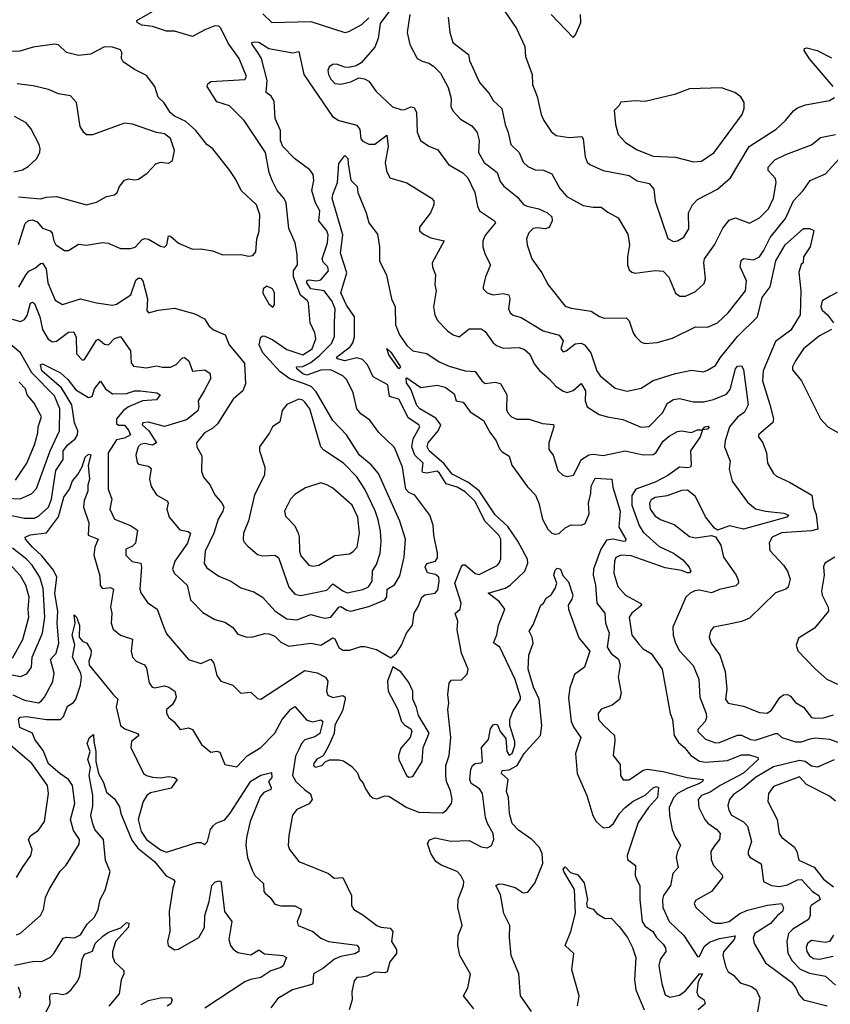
# Model space of a CAD drawing. Extents: x 1603745 to 1745082, y 385868 to 533966.
# Tile 355 of 646: x 1726261 to 1730309, y 421572 to 426489. Entities that reach past the tile are written whole.
import ezdxf

# ---------------------------------------------------------------- set-up
doc = ezdxf.new("R2010")
doc.units = 0

msp = doc.modelspace()

# ---------------------------------------------------------------- linework, layer by layer
at = {"layer": '0CON20XD'}
for points in [[(1726257.2, 425152.8), (1726293.5, 425216.5), (1726306.9, 425233.1), (1726340.3, 425249.7), (1726365, 425271.1), (1726375, 425272.2), (1726394.1, 425245), (1726401.8, 425175), (1726438.3, 425088.3), (1726475, 425066.7), (1726565, 425095.4), (1726645, 425074.5), (1726725, 425063.6), (1726745, 425067.7), (1726816.9, 425115), (1726841.7, 425188.3), (1726852.4, 425197.6), (1726865, 425198.5), (1726876.2, 425185), (1726899.7, 425095), (1726896, 425036), (1726904.2, 425024.2), (1726952.3, 425037.7), (1727035, 425048.1), (1727135, 425020.6), (1727184.2, 424995), (1727208, 424958), (1727229.4, 424939.4), (1727287.8, 424915), (1727306.7, 424865), (1727384.2, 424774.2), (1727388.8, 424671.2), (1727375.6, 424635), (1727326.7, 424593.3), (1727249, 424471), (1727225, 424448.8), (1727184.4, 424425), (1727144.2, 424375), (1727146, 424355), (1727170.9, 424310.9), (1727169.4, 424235), (1727178.6, 424205), (1727211.9, 424165), (1727235.4, 424115.4), (1727273, 424073), (1727281.1, 424055), (1727276.2, 424035), (1727252.3, 423995), (1727230.8, 423925), (1727188, 423835), (1727182.8, 423772.8), (1727195, 423752.3), (1727255, 423710.4), (1727315, 423685.7), (1727365, 423651.9), (1727431.1, 423631.1), (1727474.2, 423605), (1727536.7, 423535), (1727595, 423497.1), (1727645, 423492.6), (1727715, 423518.7), (1727757.4, 423507.4), (1727785, 423500), (1727815, 423505.4), (1727855, 423554.6), (1727865, 423558.8), (1727895, 423539.7), (1727915, 423535.8), (1728005, 423558.2), (1728085, 423591.9), (1728094, 423606), (1728095.6, 423645), (1728133.2, 423666.8), (1728158.6, 423711.4), (1728181.1, 423805), (1728188.4, 423895), (1728160, 423985), (1728052.5, 424222.5), (1728016.6, 424266.6), (1727957.3, 424315), (1727892.5, 424415), (1727825, 424487.5), (1727741.1, 424631.1), (1727716.3, 424656.3), (1727677.8, 424672.2), (1727609.5, 424695), (1727561.1, 424731.1), (1727475, 424825.4), (1727456.9, 424865), (1727465, 424903.1), (1727475, 424910.4), (1727485, 424908.7), (1727525, 424889.3), (1727595, 424841.6), (1727675, 424816), (1727721.1, 424845), (1727739.8, 424895), (1727734.4, 424924.4), (1727712.5, 424975), (1727703.9, 425075), (1727699.2, 425085), (1727663.4, 425113.4), (1727628.6, 425205), (1727627.8, 425235), (1727648.1, 425265), (1727646.8, 425316.8), (1727636.7, 425375), (1727605.3, 425445.3), (1727591.1, 425575), (1727581.8, 425595), (1727546.6, 425636.6), (1727521.8, 425685), (1727507.3, 425725), (1727488.6, 425825), (1727382, 425985), (1727308.9, 426058.9), (1727245, 426079.2), (1727198.1, 426155), (1727200.9, 426169.1), (1727215, 426179.4), (1727385, 426190), (1727394, 426205), (1727357.7, 426295), (1727301.8, 426371.8), (1727265, 426447.1), (1727255, 426456.1), (1727235, 426457.5), (1727185, 426438.8), (1727125, 426404.2), (1727035, 426430.9), (1726995, 426431.1), (1726924.7, 426454.7), (1726870.6, 426460.6), (1726848, 426475), (1726846.2, 426485), (1726995, 426569.7)], [(1727475, 426518), (1727520, 426475), (1727715, 426479), (1727885, 426425.4), (1727905, 426429.6), (1727970, 426465), (1728005, 426497.5)], [(1728115, 426542), (1728060.6, 426469.4), (1728051.9, 426395), (1728035, 426350.8), (1727966, 426274), (1727941.4, 426258.6), (1727905, 426250.5), (1727885, 426251.1), (1727842.7, 426267.3), (1727824.6, 426265.4), (1727806.3, 426253.7), (1727799.5, 426235), (1727803.9, 426215), (1727815, 426191.4), (1727835, 426170), (1727865, 426167.1), (1727915, 426178.9), (1727955, 426198.6), (1727983.4, 426193.4), (1728005, 426181.4), (1728040.5, 426130.5), (1728122.9, 426052.9), (1728168.8, 426038.8), (1728185, 426039.7), (1728215, 426053.8), (1728230.5, 426050.5), (1728241.9, 426025), (1728246.7, 425926.7), (1728262.9, 425885), (1728305, 425856.7), (1728348.3, 425838.3), (1728401.9, 425765), (1728474.7, 425724.7), (1728499.1, 425699.1), (1728534.1, 425625), (1728547.4, 425557.4), (1728557.8, 425535), (1728632, 425485), (1728637.1, 425475), (1728586.4, 425415), (1728573.5, 425385), (1728574.4, 425355), (1728585.5, 425315.5), (1728612.9, 425265), (1728587.1, 425205), (1728575.8, 425155), (1728576, 425145), (1728596.2, 425125), (1728625, 425115.5), (1728675, 425122.2), (1728703.8, 425115), (1728708.9, 425095), (1728702.2, 425045), (1728710, 425025), (1728725, 425013.6), (1728765, 425002.2), (1728875, 424934.6), (1728955, 424912.9), (1728974.3, 424885), (1728962.5, 424845), (1728975, 424830), (1728990, 424835), (1729035, 424870.4), (1729065, 424872.7), (1729081.5, 424865), (1729112.3, 424825), (1729143.2, 424735), (1729160.3, 424710.3), (1729235, 424649.2), (1729295, 424633.4), (1729365, 424648.2), (1729425, 424686.4), (1729535, 424721.3), (1729615, 424738.8), (1729675, 424730), (1729695, 424737.8), (1729735, 424761.8), (1729759, 424801), (1729845, 424905.9), (1729945, 425005.7), (1729968.1, 425101.9), (1730008.4, 425155), (1730036.4, 425285), (1730082.7, 425365), (1730175, 425445.7), (1730205, 425446.7), (1730225.9, 425435.9), (1730207.5, 425355), (1730175.5, 425305), (1730172.5, 425275), (1730163.2, 425266.8), (1730151.2, 425228.8), (1730161.2, 425135), (1730158.5, 425015), (1730111.2, 424938.8), (1730035, 424882.5), (1729973.3, 424735), (1729970.5, 424685), (1730007.6, 424567.6), (1730024.5, 424495.5), (1730022.3, 424477.7), (1729950, 424415), (1729950, 424405), (1729971.2, 424375), (1729990, 424325), (1729995.5, 424275), (1730025, 424223.3), (1730039.5, 424209.5), (1730105, 424180), (1730216, 424115), (1730224.4, 424055), (1730238.2, 424018.2), (1730246.7, 423945), (1730214.3, 423935.7), (1730065, 423927), (1730018.9, 423905), (1730003.8, 423876.2), (1730007.6, 423837.6), (1730075.2, 423765.2), (1730095.4, 423735), (1730107.9, 423695), (1730098.6, 423655), (1730086.7, 423645), (1730035, 423627.1), (1729905, 423500), (1729865, 423483.6), (1729795, 423467.8), (1729725.3, 423454.7), (1729710.4, 423435), (1729703.8, 423405), (1729713.8, 423375), (1729757.8, 423315), (1729784.2, 423234.2), (1729791.4, 423145), (1729786.1, 423096.1), (1729799.2, 423075), (1729875, 423060), (1729955, 423028.8), (1729993.5, 423026.5), (1730015, 423040.9), (1730056.3, 423103.7), (1730075, 423116.7), (1730095, 423119.2), (1730110, 423110), (1730135, 423079.1), (1730175, 423055.5), (1730214.4, 423005), (1730235, 423000.8), (1730275, 423003.4), (1730325, 423018.2)], [(1728680, 426535), (1728742.2, 426445), (1728782.9, 426355), (1728786.7, 426305), (1728820.4, 426215), (1728822.5, 426165), (1728844.5, 426105), (1728864.5, 426015), (1728878.9, 425985), (1728915, 425930), (1728940.4, 425910.4), (1729005, 425900.3), (1729068, 425905), (1729074.5, 425894.5), (1729084.6, 425804.6), (1729095, 425778), (1729108, 425765), (1729175, 425736.2), (1729305, 425710), (1729345, 425684.7), (1729405, 425670), (1729426.8, 425643.2), (1729435, 425583.3), (1729496.9, 425396.9), (1729525, 425381.2), (1729545.3, 425384.7), (1729576.6, 425403.4), (1729602.9, 425445), (1729600.4, 425525), (1729620, 425565), (1729645, 425590.9), (1729745, 425642.3), (1729811.1, 425698.9), (1729903.8, 425855), (1730037.6, 425942.4), (1730085.6, 425985), (1730125, 426034.4), (1730145, 426048.5), (1730185, 426062.9), (1730305.4, 426084.6), (1730329.1, 426100.9)], [(1728208.9, 426515), (1728195.5, 426425), (1728209.5, 426365), (1728245.5, 426295.5), (1728270.9, 426280.9), (1728305, 426272.3), (1728327.4, 426257.4), (1728361.9, 426221.9), (1728400.9, 426150.9), (1728415.3, 426095.3), (1728414.6, 426054.6), (1728423.3, 426033.3), (1728462.8, 425992.8), (1728519.4, 425959.4), (1728545, 425926), (1728555.4, 425885), (1728552.8, 425825), (1728581.1, 425775), (1728645, 425725.5), (1728661.1, 425681.1), (1728678, 425658), (1728744.7, 425604.7), (1728776.6, 425566.6), (1728795, 425557.1), (1728853.8, 425545), (1728896, 425525), (1728918.8, 425505), (1728920, 425485), (1728905, 425451.2), (1728885.6, 425444.4), (1728845, 425450), (1728825, 425445.4), (1728803.1, 425425), (1728791.9, 425395), (1728795.7, 425365), (1728818.9, 425295), (1728867.8, 425225), (1728899.4, 425165), (1728985, 425058.1), (1729015, 425048.2), (1729115, 425033.1), (1729156.2, 425006.2), (1729179.1, 424999.1), (1729289.7, 424999.7), (1729304.5, 424984.5), (1729324.4, 424925), (1729336.6, 424906.6), (1729365, 424879.2), (1729385, 424871.1), (1729445, 424876.4), (1729521.1, 424898.9), (1729635, 424955.6), (1729695, 424953.3), (1729745, 424974.4), (1729798.9, 425025), (1729884.6, 425135), (1729889.7, 425185), (1729858, 425255), (1729863.5, 425286.5), (1729875, 425295.4), (1729925, 425290.3), (1729955, 425304.1), (1729976, 425334), (1730008.3, 425401.7), (1730084.6, 425495.4), (1730125, 425584.6), (1730173.1, 425635), (1730207.5, 425685), (1730285, 425718.2), (1730355, 425795.5)], [(1728400.7, 426500.7), (1728408.6, 426425), (1728424.5, 426375), (1728502.5, 426315), (1728506.9, 426285), (1728557.5, 426175), (1728605, 426120.8), (1728625.3, 426085.3), (1728668.2, 426045), (1728684.6, 425965), (1728700.9, 425925), (1728714.4, 425865), (1728754.5, 425825), (1728775, 425777.5), (1728799.2, 425755), (1728835, 425738.5), (1728876.7, 425736.7), (1728919.1, 425719.1), (1728957.9, 425645), (1728993.5, 425605), (1729075, 425560.9), (1729125, 425552.2), (1729165, 425552.9), (1729197.8, 425527.8), (1729249.7, 425499.7), (1729297.6, 425417.6), (1729306.9, 425365), (1729296, 425305), (1729296, 425265), (1729305, 425238.8), (1729317.3, 425227.3), (1729335, 425222.5), (1729433.7, 425236.3), (1729475, 425232.2), (1729502.7, 425202.7), (1729535, 425122.5), (1729557.6, 425107.6), (1729585, 425108.5), (1729635, 425132.2), (1729678.6, 425171.4), (1729685.5, 425195.5), (1729676.7, 425275), (1729680, 425295), (1729730, 425365), (1729772.4, 425447.6), (1729803, 425487), (1729835, 425500), (1729905, 425472), (1729955, 425500), (1730000.4, 425545), (1730025, 425598), (1730039.2, 425675), (1730034.5, 425695), (1729998.2, 425735), (1729998.2, 425751.8), (1730031.3, 425788.7), (1730086, 425815), (1730215, 425864.4), (1730259.1, 425900.9), (1730335, 425915.4)], [(1728915, 426513.8), (1729025, 426400)], [(1729025, 426400), (1729037, 426413), (1729063.8, 426475), (1729061.2, 426515)], [(1727175, 423528.6), (1727235, 423493.3), (1727285, 423480.5), (1727323.1, 423455), (1727351.1, 423421.1), (1727395, 423405.6), (1727425, 423407.5), (1727485, 423424.4), (1727505, 423421.8), (1727535, 423411.2), (1727565, 423380.5), (1727605, 423361.2), (1727715, 423376), (1727765, 423365.3), (1727825, 423402.1), (1727835, 423396.9), (1727855, 423354.4), (1727875, 423341.1), (1727910.3, 423339.7), (1727965, 423358.6), (1727985, 423358.9), (1728043, 423343), (1728115, 423302.5), (1728142, 423325), (1728166.9, 423365), (1728192.5, 423425), (1728222.2, 423465), (1728231.5, 423525), (1728251.7, 423558.3), (1728268.6, 423605), (1728285, 423617.1), (1728335, 423624.4), (1728348.6, 423641.4), (1728356.5, 423685), (1728353.8, 423705), (1728337.7, 423717.7), (1728297, 423727), (1728285.3, 423755), (1728295, 423772.9), (1728337.9, 423785), (1728348.1, 423801.9), (1728348.2, 423825), (1728328.9, 423915), (1728325.8, 423965), (1728309.2, 424015), (1728235, 424114.3), (1728205, 424127.2), (1728188.8, 424145), (1728173.1, 424255), (1728132.8, 424352.8), (1728055, 424426.9), (1728009.2, 424489.2), (1727965, 424520.9), (1727944.5, 424545), (1727927.1, 424625), (1727895, 424690.6), (1727875, 424710), (1727815, 424740.4), (1727765, 424738.2), (1727695, 424713.4), (1727675, 424720), (1727644.6, 424745), (1727643.8, 424755), (1727675, 424756.5), (1727715, 424776.2), (1727758.8, 424811.2), (1727818.2, 424871.8), (1727832.5, 424907.5), (1727832.8, 424977.2), (1727836.2, 425045), (1727819.4, 425085), (1727781.4, 425135), (1727715, 425144.2), (1727695.7, 425175), (1727694.8, 425185.2), (1727705, 425189.4), (1727745, 425185.1), (1727765, 425189.5), (1727803.2, 425235), (1727799.7, 425255), (1727777.4, 425277.4), (1727770.8, 425295), (1727799, 425375), (1727801.7, 425415), (1727794.3, 425435), (1727754.6, 425485), (1727760.3, 425535), (1727738.8, 425575), (1727719.2, 425635), (1727730.4, 425685), (1727726.5, 425715), (1727709.5, 425739.5), (1727633.1, 425795), (1727574.4, 425855), (1727564, 425885), (1727564.3, 425935), (1727536.5, 425995), (1727531.8, 426081.8), (1727517.2, 426107.2), (1727492.7, 426125), (1727497.7, 426185), (1727469.5, 426295), (1727450.8, 426325), (1727422.5, 426365), (1727421.2, 426375), (1727435, 426377.8), (1727455, 426375.8), (1727505, 426345.4), (1727625, 426324), (1727655, 426330), (1727680, 426215), (1727822.5, 426005), (1727854.8, 425984.8), (1727945, 425961.9), (1727959.6, 425939.6), (1727965, 425894.4), (1727975, 425882.3), (1728005, 425867.3), (1728035, 425867.5), (1728095, 425912), (1728100.6, 425855), (1728085.5, 425775.5), (1728093.6, 425733.6), (1728109.5, 425699.5), (1728193.6, 425673.6), (1728317.8, 425597.8), (1728328.6, 425585), (1728329.1, 425565), (1728312.7, 425525), (1728257.9, 425452.1), (1728258, 425435), (1728277.2, 425417.2), (1728315, 425399.5), (1728380, 425385), (1728321.4, 425275), (1728322.4, 425252.4), (1728336.7, 425215), (1728334.5, 425165), (1728340.4, 425135), (1728328.2, 425055), (1728334.6, 425014.6), (1728347.2, 424987.2), (1728396.7, 424935), (1728425, 424914.6), (1728455, 424905.5), (1728505, 424945.4), (1728565, 424944.6), (1728585, 424931.8), (1728625, 424874.4), (1728641.9, 424861.9), (1728675, 424848.8), (1728755, 424852.1), (1728781.5, 424841.5), (1728808.3, 424818.3), (1728830.2, 424770.2), (1728856.6, 424736.6), (1728905.3, 424695.3), (1728938.1, 424658.1), (1728975, 424633.1), (1728995, 424627.8), (1729025, 424637.8), (1729065, 424672), (1729085.8, 424635), (1729085.4, 424585), (1729095.3, 424555.3), (1729155, 424516.7), (1729196.3, 424506.3), (1729273.1, 424493.1), (1729365, 424454.6), (1729405, 424457.1), (1729470.8, 424525), (1729496, 424574), (1729525, 424592.4), (1729555, 424597.1), (1729625, 424580.9), (1729675, 424580.5), (1729725, 424592.8), (1729791, 424619), (1729808.6, 424641.4), (1729835, 424745.6), (1729845, 424757.8), (1729865, 424760.8), (1729875, 424742.5), (1729899.1, 424565), (1729880.7, 424529.3), (1729845, 424503.2), (1729805.6, 424455), (1729783.3, 424385), (1729780.6, 424355), (1729809.4, 424285), (1729804.3, 424245), (1729819.1, 424185), (1729895, 424080), (1729935, 424045.4), (1729985, 424034), (1730077.5, 424025), (1730100, 424015), (1730092.5, 424005), (1729875, 423945.3), (1729805, 423961.2), (1729745, 423940), (1729730, 423950), (1729685.7, 424005.7), (1729635, 424108.2), (1729595, 424138.8), (1729565, 424138.4), (1729495, 424110.5), (1729435, 424102.7), (1729415, 424090.5), (1729406.1, 424075), (1729408.8, 424045), (1729435, 424009.4), (1729465, 423991.7), (1729528.7, 423968.7), (1729605, 423907.8), (1729635, 423901.1), (1729715, 423912.5), (1729735, 423906.7), (1729762.2, 423865), (1729775.5, 423805), (1729838.5, 423715), (1729849.5, 423689.5), (1729850, 423675), (1729837.6, 423662.4), (1729755, 423643.3), (1729715, 423627.1), (1729655, 423640.4), (1729632.6, 423637.4), (1729609.2, 423625), (1729588, 423605), (1729522.5, 423455), (1729523.5, 423415), (1729535.9, 423375), (1729556.5, 423336.5), (1729623.4, 423263.4), (1729652, 423195), (1729656.6, 423105), (1729688.9, 423025), (1729690.8, 423005), (1729684.5, 422985), (1729646.9, 422945), (1729647.5, 422935), (1729685, 422895.4), (1729735, 422877.3), (1729755, 422880), (1729845, 422915.4), (1729865, 422915.4), (1729910, 422895), (1729935, 422891.4), (1730035, 422924.5), (1730045, 422924.3), (1730066.2, 422905), (1730135, 422883.3), (1730165, 422883.3), (1730207.6, 422897.6), (1730235, 422902.9), (1730305, 422896.4), (1730386, 422866)], [(1727456.8, 425433.2), (1727460.9, 425515), (1727444.5, 425565), (1727367.9, 425635), (1727341.1, 425691.1), (1727310, 425735), (1727225, 425844.2), (1727195.4, 425865.4), (1727140, 425935), (1727091.1, 425981.1), (1727035, 426006.4), (1727012.4, 426025), (1726983, 426073), (1726952.6, 426102.6), (1726935.9, 426155.9), (1726895, 426210.8), (1726835, 426240), (1726778.8, 426278.8), (1726770, 426295), (1726770.8, 426325), (1726765, 426338.8), (1726725, 426351.5), (1726685, 426353.3), (1726614.1, 426315.9), (1726555, 426310.4), (1726495, 426325.6), (1726455, 426362.5), (1726435, 426366), (1726327.8, 426352.2), (1726261.9, 426331.9), (1726219.4, 426329.4)], [(1730323.1, 426155), (1730205, 426293.3), (1730178.6, 426335), (1730180, 426345), (1730191.4, 426348.6), (1730243.8, 426335), (1730315, 426298.9)], [(1726255, 425604.7), (1726365, 425594.5), (1726395, 425603.1), (1726445, 425605.6), (1726595, 425564.4), (1726645, 425578), (1726695, 425606), (1726735, 425614), (1726748, 425625), (1726759.2, 425655), (1726785, 425687.8), (1726805, 425693.8), (1726835, 425689.1), (1726855, 425692.9), (1726897.3, 425722.7), (1726941.7, 425768.3), (1726965, 425776.9), (1727005, 425772), (1727023.8, 425785), (1727034.4, 425835), (1727014.4, 425895), (1726985, 425919.2), (1726945, 425924.6), (1726825, 425966.9), (1726785, 425971.4), (1726625, 425913.3), (1726595, 425914.3), (1726580.8, 425925), (1726563.1, 425955), (1726544.3, 426075), (1726515, 426108.1), (1726455, 426119.1), (1726405, 426139.5), (1726328.8, 426158.8), (1726249.2, 426169.2)], [(1729625, 425778.6), (1729665, 425781.9), (1729728.1, 425825), (1729868, 426015), (1729878.8, 426045), (1729878.8, 426075), (1729862.7, 426102.7), (1729832.5, 426125), (1729765, 426148), (1729605, 426143.3), (1729530, 426115), (1729385, 426080), (1729335, 426083.3), (1729263, 426077), (1729255, 426060), (1729230, 426035), (1729236.2, 425965), (1729248.8, 425915), (1729285.5, 425875.5), (1729345, 425838.5), (1729425, 425807.8), (1729535, 425802.9), (1729625, 425778.6)], [(1726231.6, 425728.4), (1726275, 425738.5), (1726304, 425755), (1726345.4, 425794.6), (1726361.4, 425825), (1726364.3, 425845), (1726358.6, 425865), (1726317.8, 425945), (1726293.7, 425973.7), (1726235, 426004.5)], [(1728445, 423442), (1728448.9, 423485), (1728436.2, 423523.8), (1728460, 423545), (1728465.5, 423574.5), (1728434, 423675), (1728465.3, 423755), (1728473.8, 423766.2), (1728486.2, 423766.2), (1728535, 423722.9), (1728555, 423717.9), (1728645, 423762.9), (1728656.2, 423775), (1728663.3, 423796.7), (1728663.1, 423895), (1728654.1, 423915), (1728584.4, 423985), (1728535, 424082.2), (1728485, 424130.5), (1728445, 424153.8), (1728390.5, 424170.5), (1728358, 424225), (1728345, 424234.3), (1728295, 424224.8), (1728275, 424227.1), (1728270.7, 424235), (1728276.7, 424275), (1728234.7, 424314.7), (1728218.8, 424355), (1728225.6, 424395), (1728259.5, 424455), (1728255, 424465.5), (1728200.6, 424500.6), (1728178.5, 424548.5), (1728155, 424593.6), (1728107.6, 424607.6), (1728099.2, 424665), (1728026.6, 424705), (1727998, 424765), (1727972.6, 424792.6), (1727945, 424799.4), (1727885, 424785.1), (1727848.5, 424795), (1727844, 424804), (1727911.1, 424855), (1727924.7, 424875), (1727932.8, 424905), (1727932.8, 425005), (1727892.9, 425062.9), (1727864.2, 425125), (1727895.2, 425225), (1727863.4, 425323.4), (1727875.2, 425415), (1727822.2, 425595), (1727824.1, 425615.9), (1727848.5, 425675), (1727855, 425771.2), (1727885, 425810), (1727900.4, 425795), (1727900.9, 425769.1), (1727915, 425686.7), (1727945.9, 425655.9), (1727949.2, 425625), (1727990.8, 425525), (1728003.8, 425475), (1728047.5, 425417.5), (1728057.7, 425355), (1728057.5, 425285), (1728092.7, 425212.7), (1728117.3, 425095), (1728136.2, 425055), (1728137.1, 424965), (1728157.6, 424915), (1728195, 424862.1), (1728225, 424835.3), (1728295, 424821.2), (1728355, 424780.9), (1728405, 424758.4), (1728485, 424735.5), (1728535, 424732.7), (1728568.6, 424685), (1728585, 424671.4), (1728635, 424679.5), (1728662.2, 424672.2), (1728694.4, 424615), (1728692.1, 424542.1), (1728698.1, 424525), (1728716.2, 424505), (1728743.6, 424493.6), (1728805, 424493.3), (1728872.5, 424472.5), (1728927.1, 424467.1), (1728928.5, 424455), (1728903.7, 424376.3), (1728903.2, 424343.2), (1728924.3, 424314.3), (1728947.9, 424237.9), (1728973.8, 424215), (1728995, 424208.1), (1729026, 424215), (1729067.2, 424292.8), (1729103.4, 424316.6), (1729125, 424319.6), (1729175, 424313.2), (1729285, 424335.7), (1729373.7, 424316.3), (1729425, 424317.8), (1729438.4, 424325), (1729475, 424383.3), (1729505, 424409.2), (1729545, 424432.2), (1729565, 424436.5), (1729615, 424427.5), (1729645, 424440.8), (1729670, 424440), (1729682, 424455), (1729699.4, 424459.4), (1729703.8, 424455), (1729695, 424444.5), (1729670, 424440), (1729659.2, 424405), (1729610, 424335), (1729614.4, 424265.6), (1729610, 424255), (1729595, 424250.4), (1729555, 424254.1), (1729497.7, 424212.3), (1729435, 424179.6), (1729337.8, 424145), (1729317.9, 424112.1), (1729317.3, 424065), (1729353.8, 423963.8), (1729375, 423929.6), (1729455, 423857.5), (1729526.2, 423825), (1729572.2, 423792.2), (1729604.2, 423755), (1729613.1, 423735), (1729605, 423726.2), (1729595, 423727.1), (1729565, 423738.5), (1729485, 423751.9), (1729315, 423810.8), (1729262.5, 423815), (1729237.4, 423802.6), (1729230.5, 423785), (1729228.3, 423725), (1729248.6, 423658.6), (1729285.5, 423615.5), (1729358.6, 423575), (1729367.1, 423565), (1729317.9, 423525), (1729304.7, 423505), (1729317.8, 423415), (1729355, 423368.2), (1729375, 423347.3), (1729415, 423323.3), (1729469.2, 423245), (1729509.3, 423025), (1729520, 422995), (1729529.3, 422915), (1729550.1, 422880.1), (1729580, 422855), (1729612.5, 422815), (1729655, 422786), (1729685, 422781.1), (1729795, 422789.2), (1729865, 422818.4), (1729905, 422817.6), (1729946.7, 422805), (1729948, 422795), (1729875, 422726.3), (1729758.6, 422665), (1729708.9, 422631.1), (1729665.4, 422615), (1729648.4, 422595), (1729652.5, 422555), (1729682.9, 422495), (1729697.2, 422477.2), (1729742.9, 422445), (1729758.4, 422425), (1729756, 422395), (1729728.9, 422361.1), (1729712.4, 422335), (1729713.1, 422295), (1729726.2, 422265), (1729769.4, 422219.4), (1729771.1, 422205), (1729716, 422135), (1729635, 422090.6), (1729628.5, 422075), (1729636.5, 422055), (1729713.6, 421985), (1729735, 421977.5), (1729765, 421977), (1729804, 421986), (1729857.1, 422025), (1729895, 422042.5), (1729995, 422067.6), (1730065.4, 422075.4), (1730074.4, 422055), (1730070.8, 422035), (1730045, 422016.2), (1730010.3, 421975), (1729932.5, 421925), (1729923.4, 421903.4), (1729927.9, 421875), (1729985, 421780), (1730115, 421682.5), (1730136.8, 421655), (1730151.1, 421621.1), (1730174.6, 421594.6), (1730292.5, 421565)], [(1726255, 425365.6), (1726288.4, 425471.6), (1726305, 425485.5), (1726325, 425489), (1726349, 425479), (1726375, 425447.5), (1726414.3, 425434.3), (1726423.4, 425423.4), (1726431.2, 425385), (1726442.5, 425365), (1726485, 425336.7), (1726505, 425336.7), (1726555, 425368), (1726595, 425362), (1726675, 425376.2), (1726703.1, 425373.1), (1726765, 425345.5), (1726815, 425346.5), (1726837.1, 425352.9), (1726871.2, 425388.8), (1726885, 425395.5), (1726905, 425392.9), (1726965, 425357.5), (1726985, 425353.3), (1726995.8, 425364.2), (1727005, 425408.8), (1727015, 425407.1), (1727055, 425373.6), (1727125, 425343.1), (1727165.8, 425344.2), (1727224.3, 425334.3), (1727275, 425314.2), (1727365, 425316.2), (1727405, 425307.5), (1727425, 425312), (1727440.9, 425329.1), (1727446, 425395), (1727456.8, 425433.2)], [(1727525, 425053.3), (1727534, 425066), (1727534.4, 425125), (1727524, 425145), (1727495, 425158), (1727477.5, 425145), (1727475, 425123.3), (1727505, 425069.2), (1727525, 425053.3)], [(1730343.7, 425126.3), (1730307.4, 425107.4), (1730268.8, 425085), (1730261.1, 425055), (1730268.2, 425038.2), (1730295, 425015.5), (1730324.4, 424975)], [(1726223.1, 424993.1), (1726265, 424981.4), (1726285, 424991.8), (1726299, 425011), (1726315, 425072.9), (1726325, 425077.8), (1726335, 425072.3), (1726361.9, 425005), (1726375, 424941.9), (1726403, 424893), (1726425, 424880.8), (1726445, 424883.8), (1726505, 424927.7), (1726530, 424930), (1726543.8, 424905), (1726545, 424820), (1726575, 424788.8), (1726585, 424792.5), (1726645, 424889.2), (1726655, 424892.9), (1726685, 424868.1), (1726704.4, 424865.6), (1726734, 424896), (1726765, 424906.3), (1726814.8, 424834.8), (1726818.4, 424775), (1726829.2, 424759.2), (1726895, 424749.7), (1726945, 424759.5), (1726975, 424753.2), (1727015, 424754.2), (1727042.6, 424767.4), (1727075, 424800.6), (1727085, 424802.2), (1727106.4, 424785), (1727125, 424734.2), (1727185, 424741.1), (1727212.4, 424722.4), (1727214.5, 424695), (1727181.8, 424635), (1727152.2, 424585), (1727155.5, 424555), (1727150, 424535), (1727095, 424491.2), (1726985, 424458), (1726905, 424478.5), (1726876.7, 424475), (1726872.9, 424465), (1726906.5, 424436.5), (1726943.8, 424375), (1726925, 424364.2), (1726885, 424372.7), (1726865, 424367.9), (1726852.7, 424355), (1726840.8, 424315), (1726847.7, 424277.7), (1726855, 424268.8), (1726905, 424258.5), (1726917.7, 424247.7), (1726910, 424195), (1726918, 424158), (1726945, 424115.8), (1726999.2, 424085), (1727003.3, 424075), (1726995.6, 424045), (1727007.5, 424005), (1727061.1, 423941.1), (1727103.3, 423933.3), (1727114, 423925), (1727099.6, 423875), (1727036.4, 423785), (1727024.4, 423745), (1727033.8, 423723.8), (1727098.1, 423665), (1727115, 423592), (1727175, 423528.6)], [(1726195, 424099.1), (1726263.5, 424096.5), (1726319.5, 424120.5), (1726345, 424146.9), (1726414.1, 424335.9), (1726459.8, 424435), (1726462.2, 424545), (1726435, 424609.7), (1726322, 424725), (1726265.8, 424825), (1726182.1, 424895)], [(1730315, 424940.9), (1730255, 424910), (1730174.5, 424845), (1730134.4, 424785), (1730119.2, 424755), (1730119.7, 424739.7), (1730165.6, 424685), (1730259.4, 424495), (1730296.4, 424456.4), (1730379.7, 424409.7)], [(1728155, 424746), (1728104.7, 424815), (1728095, 424847.5), (1728115, 424828.6), (1728162.5, 424755), (1728155, 424746)], [(1726213.8, 424015), (1726285, 423998.9), (1726335, 423999.4), (1726355, 424009.1), (1726404.7, 424055), (1726420.5, 424095), (1726442.5, 424237.5), (1726478.1, 424291.9), (1726479.2, 424335), (1726502.1, 424365), (1726538.8, 424395), (1726549.5, 424415), (1726551.9, 424435), (1726535.7, 424475), (1726521.6, 424565), (1726470.6, 424650.6), (1726372.4, 424735), (1726365.6, 424765), (1726375, 424770.8), (1726465, 424724.8), (1726501.6, 424691.6), (1726540.9, 424640.9), (1726605, 424601.7), (1726623.1, 424606.9), (1726635, 424645.4), (1726665, 424684), (1726689.6, 424645), (1726725, 424620.3), (1726795, 424621.6), (1726835, 424634.7), (1726865, 424635.9), (1726945.5, 424625.5), (1726962, 424615), (1726945, 424591.2), (1726875, 424586.2), (1726803.8, 424556.2), (1726780.5, 424539.5), (1726744.4, 424495.6), (1726745, 424472.1), (1726755, 424463.9), (1726785, 424463.3), (1726805, 424439.2), (1726814.7, 424415), (1726785, 424398.9), (1726745, 424391.2), (1726703.7, 424325), (1726703.8, 424145), (1726721.8, 424095), (1726711.9, 424045), (1726735, 423994.2), (1726813.8, 423963.8), (1726849.1, 423939.1), (1726838.8, 423875), (1726825, 423859), (1726792, 423845), (1726791.9, 423815), (1726822.6, 423782.6), (1726866, 423775), (1726869.5, 423755), (1726861.8, 423645), (1726866.6, 423626.6), (1726898.9, 423578.9), (1726948.1, 423545), (1726978.7, 423458.7), (1726995, 423422), (1727104.5, 423294.5), (1727165, 423273.5), (1727215.8, 423295), (1727231.5, 423275), (1727245, 423213.8), (1727265, 423185.8), (1727325.5, 423165.5), (1727366.1, 423126.1), (1727415, 423130), (1727448.3, 423098.3), (1727465, 423096.2), (1727685, 423238.5), (1727746.9, 423226.9), (1727788.1, 423205), (1727800.4, 423185), (1727793.8, 423135), (1727800, 423115), (1727825, 423103.6), (1727875, 423113.3), (1727886.2, 423106.2), (1727886.4, 423096.4), (1727872.7, 423037.3), (1727835, 422965.5), (1727831.3, 422925), (1727802.2, 422857.8), (1727776.8, 422813.2), (1727745, 422795.8), (1727730, 422775), (1727728.8, 422765), (1727736.2, 422756.2), (1727770, 422765), (1727786.9, 422783.1), (1727807.8, 422792.2), (1727855, 422793.6), (1727878, 422788), (1727919.1, 422759.1), (1727947.7, 422727.7), (1727957.6, 422697.6), (1727976.6, 422676.6), (1727987.3, 422647.3), (1728008.8, 422615), (1728025, 422603.3), (1728045, 422597.5), (1728085, 422613.3), (1728105, 422612), (1728195, 422554.7), (1728255, 422531.6), (1728371.7, 422528.3), (1728390.7, 422539.3), (1728416.7, 422575), (1728421.1, 422595), (1728412.4, 422637.6), (1728392.2, 422685), (1728389.3, 422715), (1728389.7, 422765), (1728405.3, 422815), (1728414.3, 422905), (1728398.9, 423045), (1728404.4, 423075), (1728398.3, 423118.3), (1728406.5, 423175), (1728415, 423190), (1728467.9, 423192.1), (1728495, 423220.6), (1728501.3, 423245), (1728467.2, 423325), (1728445, 423442)], [(1728529.2, 421549.2), (1728477.1, 421615), (1728499.3, 421655), (1728512.7, 421722.7), (1728458.5, 421815), (1728448.5, 421865), (1728450.8, 421915), (1728470.8, 421965), (1728448.5, 422055), (1728450.6, 422095), (1728478.1, 422165), (1728478.5, 422185), (1728463.9, 422215), (1728445, 422235.4), (1728365, 422266.9), (1728339.5, 422285), (1728313.8, 422325), (1728297.8, 422375), (1728306.9, 422393.1), (1728335, 422403.1), (1728413.3, 422386.7), (1728505, 422389.3), (1728565, 422358.2), (1728595, 422353.1), (1728616.7, 422365), (1728629.4, 422395), (1728625.6, 422425), (1728596.5, 422475), (1728586.4, 422505), (1728572.2, 422625), (1728557.3, 422647.3), (1728515.5, 422675), (1728509.3, 422695), (1728513.3, 422745), (1728522.1, 422765), (1728535, 422773.8), (1728565, 422777.1), (1728572.9, 422785), (1728567.8, 422855), (1728602.2, 422895), (1728612.7, 422947.3), (1728625, 422966.9), (1728635, 422971.4), (1728647, 422967), (1728660.6, 422935), (1728689.1, 422899.1), (1728693.8, 422835), (1728705, 422815.6), (1728720, 422825), (1728733.8, 422865), (1728733.7, 422883.7), (1728708, 422965), (1728709.4, 422995), (1728722.9, 423035), (1728762.5, 423095), (1728762.5, 423107.5), (1728735, 423193.3), (1728659.2, 423355), (1728627.7, 423377.7), (1728643.7, 423416.3), (1728652.5, 423465), (1728683.4, 423545), (1728655, 423583.3), (1728600.8, 423625), (1728685, 423650.4), (1728710.3, 423665), (1728783.4, 423735), (1728799.2, 423775), (1728797.3, 423795), (1728749.1, 423885), (1728698.5, 423958.5), (1728635, 424016.3), (1728555.6, 424135.6), (1728498.9, 424178.9), (1728420.1, 424220.1), (1728380.2, 424270.2), (1728305.3, 424335), (1728296.6, 424355), (1728300.6, 424375), (1728350.8, 424435), (1728363.7, 424465), (1728338.4, 424498.4), (1728259.4, 424545), (1728245, 424562.2), (1728214.3, 424644.3), (1728192.2, 424675), (1728190.6, 424699.4), (1728195, 424700.8), (1728265, 424651.4), (1728345, 424664.4), (1728385, 424654.3), (1728429.9, 424619.9), (1728440, 424585), (1728475, 424578.8), (1728510.4, 424530.4), (1728577.8, 424487.8), (1728608.8, 424428.8), (1728640.4, 424385), (1728656.4, 424346.4), (1728670.6, 424330.6), (1728705, 424310), (1728718.9, 424265), (1728796.7, 424156.7), (1728836.9, 424115), (1728852.7, 424075), (1728871.1, 423995), (1728898.2, 423945), (1728918.9, 423925), (1728935, 423919.2), (1728955, 423923.2), (1728985, 423952.1), (1729015, 423966.2), (1729065, 423965.4), (1729085, 423972.9), (1729105, 424021.2), (1729101.9, 424075), (1729113.8, 424125), (1729115, 424160), (1729135, 424200), (1729218, 424195), (1729223.1, 424155), (1729260.2, 424035), (1729253.3, 423955), (1729288.2, 423895), (1729286.7, 423885), (1729277.4, 423882.6), (1729225, 423893.9), (1729190.5, 423889.5), (1729163.6, 423845), (1729125.9, 423745), (1729124.7, 423715), (1729135.8, 423665), (1729142.7, 423575), (1729183.1, 423525), (1729186.7, 423475), (1729204.2, 423425), (1729194.2, 423355), (1729214.1, 423324.1), (1729250.9, 423295), (1729258.9, 423265), (1729249.5, 423205), (1729264.3, 423125), (1729255.6, 423094.4), (1729220, 423065), (1729165, 423045.5), (1729149.1, 423025), (1729151.3, 422995), (1729177.7, 422965), (1729230.5, 422915), (1729233.1, 422886.9), (1729224, 422815), (1729260.3, 422770.3), (1729261.4, 422715), (1729275, 422693.8), (1729305, 422692.5), (1729375, 422740.8), (1729395, 422745.8), (1729475, 422734.2), (1729593.8, 422703.8), (1729673.3, 422695), (1729670.6, 422685), (1729656.4, 422675), (1729595, 422651.9), (1729545, 422624.7), (1729525, 422603.5), (1729504.6, 422554.6), (1729505.6, 422515.6), (1729519.4, 422445), (1729531.7, 422411.7), (1729560, 422365), (1729545.4, 422334.6), (1729539.6, 422305), (1729548.9, 422255), (1729522.3, 422225), (1729510.9, 422165), (1729475.8, 422115), (1729470.8, 422095), (1729472.9, 422055), (1729504.6, 421985), (1729578.1, 421915), (1729645, 421810), (1729655, 421811.4), (1729679.6, 421860.4), (1729705, 421881.9), (1729755, 421900.8), (1729834.3, 421914.3), (1729828.7, 421895), (1729775, 421834), (1729771.9, 421815), (1729787.3, 421757.3), (1729799.2, 421735), (1729825, 421717.5), (1729859.1, 421679.1), (1729915, 421660.8), (1729939.1, 421645), (1729956.2, 421605), (1729945.8, 421535)], [(1726240.4, 424189.6), (1726296.4, 424273.6), (1726336.1, 424365), (1726352.2, 424425), (1726353.8, 424456.2), (1726370, 424505), (1726333.1, 424573.1), (1726298.7, 424615), (1726289.7, 424645), (1726259.3, 424679.3)], [(1727665, 423613.3), (1727795, 423639.3), (1727825, 423672.2), (1727875, 423636), (1727897.2, 423627.2), (1727975, 423642.7), (1728003.4, 423656.6), (1728020.5, 423685), (1728022.9, 423737.1), (1728042.4, 423767.6), (1728060.8, 423825), (1728065.8, 423885), (1728062.3, 423935), (1728052, 423992), (1728036.4, 424036.4), (1727984.5, 424144.5), (1727945, 424206.2), (1727878.9, 424275), (1727779.7, 424339.7), (1727765.5, 424355), (1727710.3, 424545), (1727685, 424579.2), (1727675, 424588.9), (1727655, 424594.6), (1727595, 424566.7), (1727572.6, 424537.4), (1727559.6, 424480.4), (1727523.8, 424456.2), (1727508.6, 424425), (1727458.8, 424355), (1727458.8, 424335), (1727485.5, 424255), (1727483.3, 424215), (1727434.2, 424115.8), (1727404.2, 423985.8), (1727379.6, 423925), (1727376.5, 423895), (1727380.8, 423880.8), (1727399.7, 423859.7), (1727448.2, 423818.2), (1727475, 423811.1), (1727535, 423814.5), (1727554, 423804), (1727605.2, 423655.2), (1727635, 423619.5), (1727665, 423613.3)], [(1726227.6, 423117.6), (1726285, 423090), (1726355, 423077.3), (1726369.4, 423085), (1726384.5, 423105), (1726426.3, 423183.7), (1726433.4, 423225), (1726416, 423294), (1726443.8, 423325), (1726456.6, 423375), (1726448.6, 423475), (1726451.2, 423535), (1726436.8, 423623.2), (1726446.5, 423705), (1726429.9, 423739.9), (1726371.2, 423811.2), (1726325, 423854.1), (1726290.5, 423895), (1726289.4, 423905), (1726313.2, 423916.8), (1726395, 423926.5), (1726455, 424005.9), (1726482.5, 424105), (1726509.3, 424145), (1726525, 424185.7), (1726552.4, 424217.6), (1726573.6, 424256.4), (1726588.7, 424305), (1726605, 424318.9), (1726616.1, 424316.1), (1726603.3, 424265), (1726610.5, 424195), (1726601.8, 424165), (1726602, 424135), (1726582.8, 424087.2), (1726580, 424055), (1726606.3, 423976.3), (1726603.6, 423915), (1726654, 423895), (1726636, 423854), (1726631, 423815), (1726661.2, 423711.2), (1726662.6, 423662.6), (1726675, 423648.9), (1726715, 423653.3), (1726728.9, 423645), (1726715.3, 423555.3), (1726721.6, 423525), (1726717.5, 423475), (1726727.5, 423445), (1726765.4, 423415.4), (1726824.4, 423395), (1726817.5, 423335), (1726824.4, 423305), (1726842.5, 423285), (1726885, 423266.9), (1726895, 423250), (1726907.7, 423177.7), (1726922.5, 423155), (1726935, 423152.2), (1726985, 423162.5), (1727006.5, 423156.5), (1727035.6, 423135), (1727042, 423108), (1727038.8, 423095), (1727022.2, 423067.8), (1726994.6, 423045), (1726995, 423026.7), (1727006, 423005), (1727032.7, 422982.7), (1727062.5, 422945), (1727105, 422952.9), (1727123.7, 422943.7), (1727169.7, 422869.7), (1727215, 422831.2), (1727245, 422835.7), (1727260.6, 422830.6), (1727285, 422770), (1727345, 422758.6), (1727397.9, 422812.1), (1727465, 422854.6), (1727534.8, 422925.2), (1727572.2, 422995), (1727615, 423046.5), (1727635, 423059.2), (1727695, 422991.6), (1727725, 422983.1), (1727765, 422992.7), (1727774.4, 422985), (1727759.2, 422925), (1727735, 422907.3), (1727685, 422893.3), (1727669, 422875), (1727655.1, 422844.9), (1727638.3, 422811.7), (1727623.8, 422713.8), (1727640.3, 422685), (1727685, 422642.5), (1727713.8, 422623.8), (1727721.8, 422595), (1727706.2, 422573.8), (1727645.8, 422545), (1727623.3, 422516.7), (1727604.6, 422415), (1727602.2, 422365), (1727608.1, 422345), (1727655, 422284.5), (1727803.3, 422225), (1727832.2, 422202.2), (1727875.4, 422205.4), (1727918, 422115), (1727918.8, 422065), (1727929.2, 422045), (1727975, 422019.2), (1728045, 421965.3), (1728065, 421956.9), (1728111.7, 421951.7), (1728124.2, 421935), (1728117.8, 421885), (1728142.1, 421845), (1728142.5, 421825), (1728109.1, 421785), (1728096.5, 421735), (1728085, 421729.2), (1728035, 421732.3), (1727995, 421712.5), (1727967.7, 421707.7), (1727944.7, 421705.3), (1727931.2, 421688.8), (1727920.5, 421635), (1727921.8, 421595), (1727906, 421545)], [(1727725, 423760.5), (1727755, 423764.4), (1727835, 423812.7), (1727907.9, 423822.1), (1727927, 423833), (1727945.8, 423854.2), (1727957.8, 423925), (1727949.5, 424005), (1727920.7, 424065), (1727825, 424148.9), (1727795, 424166.7), (1727765, 424175.5), (1727688.2, 424151.8), (1727635, 424117.1), (1727612.9, 424095), (1727584, 424035), (1727588.8, 424008.8), (1727635, 423960.6), (1727651.8, 423925), (1727657.3, 423905), (1727657.8, 423835), (1727665, 423811.9), (1727705, 423765.6), (1727725, 423760.5)], [(1726215, 423219.6), (1726265, 423208.9), (1726297, 423223), (1726320, 423255), (1726322.9, 423305), (1726375.8, 423425), (1726387, 423505), (1726378.5, 423648.5), (1726362.6, 423705), (1726323.6, 423765), (1726295, 423795.6), (1726225, 423850)], [(1726225, 423300.9), (1726276.4, 423393.6), (1726307.5, 423505), (1726303.8, 423545), (1726309, 423605), (1726292.4, 423665), (1726265, 423711.5), (1726189.2, 423795)], [(1730331.2, 423805), (1730281.2, 423775), (1730274.1, 423755.9), (1730278.1, 423715), (1730264.5, 423635), (1730267.5, 423615), (1730298.9, 423555), (1730299.4, 423535), (1730229.5, 423450.5), (1730150.3, 423399.7), (1730138, 423365), (1730147, 423337), (1730234.3, 423245), (1730292, 423195), (1730345, 423171.1)], [(1728816.3, 421536.3), (1728762.5, 421615), (1728752.9, 421725), (1728715.5, 421815), (1728706.4, 421905), (1728708.5, 421965), (1728678.8, 422025), (1728661.2, 422121.2), (1728638, 422165), (1728655, 422172.9), (1728675, 422171.6), (1728734.6, 422154.6), (1728775, 422129.2), (1728797.9, 422132.1), (1728832.7, 422177.3), (1728873.1, 422275), (1728870, 422325), (1728857.5, 422355), (1728818.9, 422395), (1728752.1, 422442.1), (1728719.7, 422475), (1728706.2, 422525), (1728701.7, 422605), (1728692.1, 422635), (1728699.5, 422695), (1728667.3, 422725), (1728670.6, 422739.4), (1728705, 422742.8), (1728746, 422764), (1728780.2, 422825), (1728805, 422853.2), (1728861.3, 422915), (1728869, 422965), (1728855.5, 423095.5), (1728826.3, 423155), (1728800.3, 423245), (1728803, 423315), (1728824.7, 423375), (1728820, 423405), (1728805.6, 423435), (1728825, 423466.7), (1728864.2, 423565.8), (1728876.7, 423575), (1728890.7, 423599.3), (1728915, 423616.2), (1728935, 423648.8), (1728943.1, 423675), (1728929.1, 423715), (1728935, 423739.2), (1728945, 423750), (1728960.8, 423745), (1728973.9, 423713.9), (1729001.4, 423681.4), (1729023.6, 423615), (1729018.8, 423595), (1728999.6, 423565), (1729001.3, 423545), (1729052.6, 423402.6), (1729107.5, 423335), (1729081.2, 423255), (1729031.7, 423218.3), (1729007.7, 423152.3), (1729001.7, 423101.7), (1729014.7, 422985), (1729028, 422955), (1729063.1, 422905), (1729037.1, 422825), (1729044.7, 422725), (1729093.9, 422615), (1729122.5, 422515), (1729140.4, 422485), (1729175, 422453.8), (1729205, 422456.6), (1729226.2, 422475), (1729256.5, 422525), (1729284.7, 422555), (1729325, 422586.3), (1729385, 422616.7), (1729425, 422653.3), (1729439.2, 422659.2), (1729450.8, 422655), (1729445.8, 422604.2), (1729400.9, 422555), (1729349.3, 422480.7), (1729294.6, 422315), (1729295.6, 422295), (1729336.2, 422265), (1729334.6, 422215), (1729345, 422190.8), (1729357.3, 422165), (1729356.9, 422095), (1729368.7, 421985), (1729385, 421962.3), (1729422.5, 421935), (1729440.3, 421905), (1729475, 421872.7), (1729486.5, 421853.5), (1729488.2, 421835), (1729459.6, 421795), (1729452.5, 421765), (1729467.5, 421675), (1729485, 421619.2), (1729507, 421607), (1729555, 421616.9), (1729585, 421640), (1729655, 421724.5), (1729670, 421725), (1729648.6, 421685), (1729643, 421633), (1729648.5, 421615), (1729678.2, 421595), (1729684.5, 421575), (1729648.2, 421545)], [(1726245, 421919.5), (1726265, 421926.7), (1726365.5, 422015), (1726380, 422045), (1726390.4, 422105), (1726408.5, 422145), (1726463.2, 422236.8), (1726493.3, 422266.7), (1726558.9, 422371.1), (1726559.5, 422395), (1726530.8, 422440.8), (1726515.5, 422495), (1726537.1, 422575), (1726525.8, 422665), (1726505.2, 422695.2), (1726462, 422725), (1726405, 422772.7), (1726379.1, 422839.1), (1726337.5, 422895), (1726325.3, 422925.3), (1726262, 422955), (1726255.4, 422994.6), (1726264.3, 423005.7), (1726295, 423009.8), (1726395, 422994.8), (1726465, 422993.6), (1726480.1, 423009.9), (1726499.7, 423060.3), (1726530.4, 423079.6), (1726541.8, 423095), (1726565.3, 423165), (1726569.7, 423205), (1726566.2, 423225), (1726525.4, 423305), (1726537.4, 423367.4), (1726523, 423415), (1726538.5, 423475), (1726533.5, 423516.5), (1726545.6, 423505), (1726560, 423465), (1726557.5, 423405), (1726575, 423386), (1726596, 423375), (1726618.6, 423338.6), (1726617.3, 423315), (1726606.1, 423285), (1726608.9, 423265), (1726728.8, 423118.8)], [(1728205, 422707.1), (1728225, 422709.2), (1728271.1, 422785), (1728276.5, 422855), (1728306.5, 422926.5), (1728251.9, 423015), (1728243.3, 423055), (1728224.4, 423095), (1728223.6, 423135), (1728205, 423179.4), (1728165, 423231.9), (1728125, 423257.5), (1728098.6, 423185), (1728101.4, 423135), (1728147.5, 423047.5), (1728168, 422985), (1728185, 422966.2), (1728215, 422947.5), (1728220, 422935), (1728210.8, 422905), (1728165, 422851.9), (1728152.1, 422815), (1728153.6, 422795), (1728193.1, 422715), (1728205, 422707.1)], [(1726728.8, 423118.8), (1726752, 423095), (1726743.2, 423056.8), (1726764.7, 422964.7), (1726787.1, 422947.1), (1726849.2, 422925), (1726855.6, 422915), (1726819.5, 422885), (1726815.5, 422855), (1726878.9, 422725), (1726895, 422713.8), (1726925, 422706.2), (1726965, 422703.3), (1727005, 422710.4), (1727033.8, 422705), (1727048.2, 422695), (1727018.4, 422651.6), (1726915, 422628.4), (1726896.5, 422615), (1726877.1, 422585), (1726852.8, 422495), (1726868.7, 422435), (1726894.9, 422394.9), (1726965, 422343.4), (1726995, 422331.7), (1727145, 422380), (1727165, 422380), (1727185, 422370.8), (1727199.5, 422385), (1727214.6, 422445), (1727226.8, 422463.2), (1727243, 422477), (1727285, 422492.9), (1727312.9, 422527.1), (1727415, 422686.9), (1727465, 422716.3), (1727519.1, 422729.1), (1727520.6, 422705), (1727503.9, 422683.9), (1727516.9, 422655), (1727515.7, 422645), (1727480, 422630), (1727462, 422608), (1727411.6, 422485), (1727394.2, 422405), (1727390.6, 422365), (1727398.2, 422305), (1727421.5, 422241.5), (1727435, 422216), (1727478, 422175), (1727480.8, 422135), (1727486.5, 422126.5), (1727512.2, 422105), (1727535, 422072.5), (1727565, 422063.5), (1727635, 422064.6), (1727666.7, 422046.7), (1727664, 422025), (1727646.7, 421985), (1727652, 421965), (1727725.5, 421935.5), (1727765, 421902.7), (1727804, 421885), (1727945, 421868.2), (1727955.3, 421855.3), (1727954.5, 421835.5), (1727935, 421824.2), (1727865, 421810.2), (1727833.2, 421796.8), (1727775, 421750.8), (1727728, 421725), (1727725.6, 421675), (1727719.7, 421670.3), (1727624, 421645), (1727549.7, 421600.3), (1727515.5, 421555)], [(1726235, 421767.1), (1726325, 421785.6), (1726375, 421787.5), (1726415, 421807.8), (1726431.5, 421825), (1726477.9, 421902.1), (1726495, 421907.8), (1726535, 421904.7), (1726565, 421919.6), (1726597.8, 421972.2), (1726635, 422006.9), (1726653.8, 422045), (1726662.7, 422095), (1726688, 422142), (1726713.1, 422235), (1726689.9, 422289.9), (1726679.7, 422395), (1726637, 422445), (1726626.5, 422473.5), (1726616.7, 422515), (1726626.2, 422563.8), (1726627.2, 422615), (1726608.9, 422715), (1726614.7, 422755.3), (1726601, 422795), (1726612.8, 422835), (1726598.1, 422875), (1726610.7, 422905), (1726629.8, 422919.8), (1726630.9, 422885), (1726642.3, 422835), (1726641.3, 422785), (1726654.7, 422725), (1726679.2, 422679.2), (1726695, 422632), (1726735, 422598), (1726758.9, 422558.9), (1726766.2, 422525), (1726821.2, 422391.2), (1726851.4, 422351.4), (1726934.2, 422285), (1726993, 422213), (1727030, 422195), (1727036.7, 422185), (1727026.1, 422153.9), (1727008.5, 422035), (1727011.5, 421935), (1726998.6, 421885), (1727002.9, 421865), (1727034.3, 421844.3), (1727055, 421848.1), (1727155.6, 421905), (1727183.6, 421956.4), (1727185.8, 422015), (1727206.8, 422085), (1727221.1, 422165), (1727235, 422182.1), (1727255, 422188.6), (1727265, 422186), (1727267.2, 422177.2), (1727284.4, 422035), (1727320.6, 421985), (1727305.9, 421895), (1727314.2, 421865), (1727326.6, 421846.6), (1727350, 421830), (1727415, 421818.8), (1727455, 421844.2), (1727483.3, 421823.3), (1727575.3, 421815.3), (1727594, 421805), (1727576.5, 421765), (1727565, 421755.6), (1727515, 421740), (1727464.8, 421705.2), (1727413.3, 421696.7), (1727385.6, 421685), (1727186.4, 421553.6)], [(1726245.4, 422205), (1726274.6, 422255), (1726317.1, 422315), (1726323.5, 422345), (1726304.6, 422395.4), (1726315, 422413.1), (1726355, 422441.9), (1726385.4, 422485), (1726405.3, 422625), (1726400.9, 422665), (1726321.4, 422775), (1726205, 422873.8)], [(1730327.4, 422792.6), (1730245, 422755.5), (1730215, 422761.2), (1730183.7, 422783.7), (1730155, 422789.5), (1730025, 422758.7), (1729935.8, 422705), (1729870.7, 422649.3), (1729825, 422620.3), (1729805.3, 422595), (1729797.8, 422565), (1729802, 422542), (1729816.1, 422516.1), (1729875, 422482.5), (1729895, 422462), (1729914.6, 422385), (1729898.9, 422335), (1729899.4, 422319.4), (1729907.5, 422307.5), (1729963.8, 422273.8), (1729975.8, 422185), (1730015.3, 422165.3), (1730055, 422161), (1730095, 422168.8), (1730145, 422193.7), (1730165, 422195.6), (1730219.1, 422135), (1730250.8, 422115), (1730258.8, 422095), (1730213.1, 422065), (1730207.5, 422055), (1730208.9, 422015), (1730199.7, 421995), (1730122.2, 421947.8), (1730099.7, 421925), (1730092.4, 421885), (1730097, 421827), (1730118.7, 421788.7), (1730158.2, 421748.2), (1730205, 421727.6), (1730285, 421713.3), (1730335, 421668.2)], [(1730335, 422587.1), (1730305, 422611.9), (1730190.4, 422670.4), (1730155, 422707.8), (1730025, 422660), (1730000.5, 422625), (1729996.9, 422585), (1730043.8, 422495), (1730052.7, 422425), (1730067.5, 422405), (1730128.9, 422358.9), (1730142.1, 422335), (1730151.9, 422291.9), (1730227.5, 422257.5), (1730275, 422196.4), (1730325, 422159.4)], [(1729045.7, 421565), (1729055.6, 421615), (1729017.5, 421745), (1729028.1, 421825), (1728985.6, 421865), (1729012.6, 421935), (1729036.8, 422026.8), (1729031.4, 422145), (1728978, 422235), (1728975, 422246.7), (1728985, 422258.1), (1729010.9, 422230.9), (1729048.5, 422218.5), (1729079.3, 422179.3), (1729097.1, 422095), (1729091.9, 422075), (1729095, 422056.7), (1729125, 422047.5), (1729143.3, 422025), (1729185, 422001.2), (1729215, 422002.5), (1729255, 421961.2), (1729295.6, 421905), (1729321.9, 421855), (1729338.5, 421805), (1729331.1, 421695), (1729337.5, 421645), (1729380, 421545)], [(1726389.7, 421530.3), (1726413.3, 421573.3), (1726411.5, 421615), (1726416.2, 421623.8), (1726445, 421628.5), (1726475, 421620.4), (1726495, 421625.4), (1726517.2, 421642.8), (1726551.2, 421688.8), (1726561.1, 421715), (1726573.5, 421795), (1726585, 421822.5), (1726625, 421837.5), (1726638.1, 421875), (1726677, 421913), (1726705, 421932.5), (1726765.6, 421954.4), (1726795, 421980), (1726806.5, 421976.5), (1726805, 421956.7), (1726740, 421885), (1726724.6, 421834.6), (1726725, 421812.5), (1726735, 421783.8), (1726780.7, 421740.7), (1726782, 421725), (1726767.5, 421695), (1726758.1, 421625), (1726706.4, 421563.6)], [(1730325, 421917.5), (1730304.7, 421885.3), (1730285, 421880.8), (1730215, 421890.3), (1730194.5, 421875.5), (1730187.5, 421855), (1730191.9, 421835), (1730205, 421814.6), (1730225, 421800.6), (1730255, 421798.2), (1730322.8, 421812.8)], [(1726261.1, 421605), (1726266.9, 421623.1), (1726255, 421657.8)], [(1726868.7, 421571.3), (1726905, 421590.6), (1726965, 421604.4), (1727016.1, 421606.1), (1727022, 421595), (1727015.6, 421575), (1726997.9, 421562.1)]]:
    msp.add_lwpolyline(points, dxfattribs=at)

doc.saveas('drawing.dxf')
